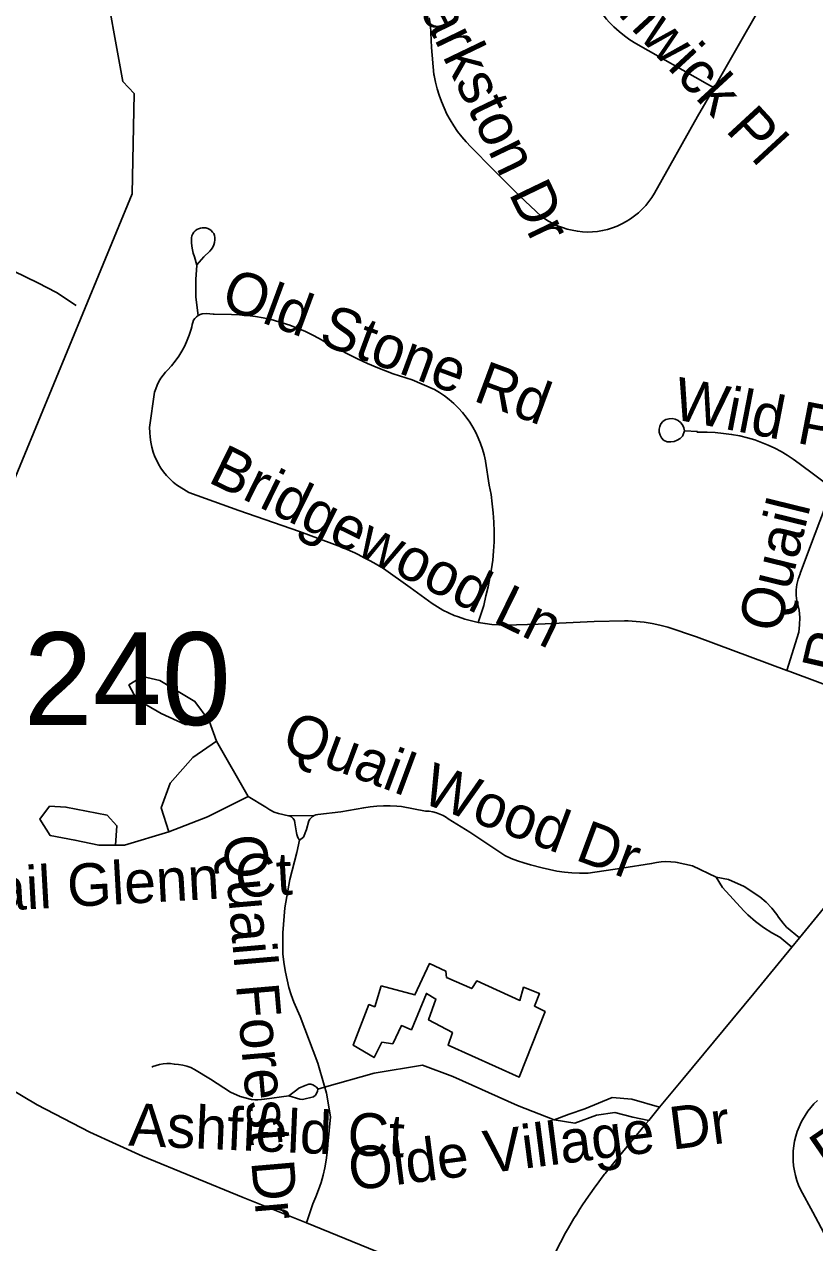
# Model space of a CAD drawing. Extents: x 1383679 to 1536984, y 460658 to 651027.
# Drawn here: x 1453430 to 1455189, y 502114 to 504828 of the extents above; entities that cross this region are included whole.
import ezdxf

# ---------------------------------------------------------------- set-up
doc = ezdxf.new("R2010")
doc.units = 0
for name, color, linetype in [('Exist Cultural Warehouse Building Footprint', 7, 'Continuous'), ('Exist Hydrographic Creek Single Shore', 7, 'Continuous'), ('Exist Hydrographic Misc Water Feature', 7, 'Continuous'), ('Exist Road Non-System Structure Non-Sys Other Number Label', 7, 'Continuous'), ('Exist Road Non-System Type 51', 7, 'Continuous'), ('Exist Road Non-System Type 51 Label', 7, 'Continuous')]:
    doc.layers.add(name, color=color, linetype=linetype)

msp = doc.modelspace()

# ---------------------------------------------------------------- linework, layer by layer
at = {"layer": 'Exist Cultural Warehouse Building Footprint'}
msp.add_lwpolyline([(1454224.4, 502686.4), (1454210, 502639.9), (1454197.1, 502644.5), (1454161.9, 502554.5), (1454208.4, 502526.5), (1454226, 502560.7), (1454250, 502557.6), (1454269.2, 502598), (1454291.6, 502588.6), (1454325.2, 502669.4), (1454346, 502656.9), (1454330, 502610.4), (1454382.8, 502582.4), (1454373.2, 502554.5), (1454531.6, 502483.1), (1454589.3, 502629), (1454565.3, 502641.4), (1454576.5, 502669.4), (1454541.2, 502683.3), (1454533.2, 502653.8), (1454437.2, 502697.3), (1454426, 502680.2), (1454370, 502705.1), (1454368.4, 502719), (1454331.6, 502736.1), (1454299.6, 502666.3), (1454224.4, 502686.4)], dxfattribs=at)
at = {"layer": 'Exist Hydrographic Creek Single Shore'}
msp.add_lwpolyline([(1450129.3, 500044.9), (1450346.3, 500034), (1450753.3, 499976.5), (1451504.3, 499997.5), (1452040.3, 500137.7), (1452150.3, 500207.7), (1452313.3, 500480.2), (1452392.3, 500721.5), (1452457.3, 501488.3), (1452653.3, 502176.9), (1452755.3, 502316), (1452848.3, 502373.2), (1453108.3, 502450), (1453219.4, 502608.6), (1453202.3, 503042.3), (1453177.3, 503065.7), (1453181.3, 503265.9), (1453670.4, 504450.8), (1453674.4, 504674), (1453649.4, 504700.7), (1453604.3, 504951.1), (1453571.3, 505017.4), (1453574.3, 505145.3), (1453755.4, 505489.7)], dxfattribs=at)
at = {"layer": 'Exist Hydrographic Misc Water Feature'}
msp.add_lwpolyline([(1453545.1, 504202), (1453501.7, 504230.7), (1453460.1, 504252.1), (1453406.5, 504278.6), (1453356.8, 504297.7), (1453301.3, 504322.6), (1453237.6, 504344.4), (1453190.1, 504365), (1453142.2, 504377.5), (1453112.6, 504400.2), (1453095, 504424.4), (1453074, 504477.3), (1453053.1, 504535.2), (1453026.2, 504599.7), (1453004.9, 504642), (1452975.9, 504692.6), (1452944.8, 504741.7), (1452899.8, 504800), (1452870.6, 504843.3)], dxfattribs=at)
at = {"layer": 'Exist Road Non-System Type 51'}
for p, q in [((1454928.6, 503920.9), (1454899.8, 503922.8)), ((1454018.1, 503065.5), (1454075.1, 503065.9)), ((1455138.3, 502772.6), (1455155.1, 502793.1)), ((1454098.5, 502460.7), (1454083.3, 502456.4)), ((1454844.2, 502416), (1454819.9, 502386.7))]:
    msp.add_line(p, q, dxfattribs=at)
for points in [[(1454965.2, 504686.6), (1455009.7, 504764.5), (1455133.4, 504980.8), (1455183.8, 505066), (1455204.9, 505101.6)], [(1454965.2, 504686.6), (1454950.5, 504695.1), (1454790.9, 504785.8), (1454778.1, 504794.1), (1454765.7, 504803), (1454753.9, 504812.5), (1454742.5, 504822.6), (1454731.7, 504833.3), (1454726, 504839.5), (1454720.9, 504846.2), (1454716.4, 504853.3), (1454712.7, 504860.9), (1454709.6, 504868.7), (1454708.7, 504871.5), (1454694.5, 504908.4)], [(1454965.2, 504686.6), (1454928.6, 504622.7), (1454832.8, 504452.4), (1454826.8, 504442.7), (1454820.3, 504433.5), (1454813.1, 504424.7), (1454805.4, 504416.5), (1454797.2, 504408.7), (1454788.5, 504401.5), (1454779.3, 504394.9), (1454769.8, 504388.9), (1454759.8, 504383.6), (1454749.6, 504378.9), (1454739, 504374.9), (1454728.2, 504371.5), (1454717.2, 504368.9), (1454706.1, 504367), (1454694.9, 504365.9), (1454683.7, 504365.5), (1454672.4, 504366), (1454661, 504367.3), (1454649.7, 504369.4), (1454638.5, 504372.1), (1454627.6, 504375.6), (1454616.9, 504379.7), (1454606.5, 504384.6), (1454596.4, 504390.1), (1454586.6, 504396.3), (1454580.9, 504400.3), (1454532, 504446.3), (1454473.8, 504505), (1454423.6, 504555.3), (1454413.2, 504566.4), (1454403.5, 504577.9), (1454394.4, 504589.9), (1454385.8, 504602.4), (1454378, 504615.3), (1454370.7, 504628.5), (1454364.2, 504642.1), (1454358.3, 504656), (1454353.2, 504670.2), (1454348.7, 504684.6), (1454345, 504699.3), (1454342, 504714.2), (1454341.6, 504716.6), (1454336.4, 504776.6), (1454334, 504825.4), (1454331.5, 504842.5)], [(1453817, 504179.6), (1453814.9, 504196.6), (1453811.7, 504221.6), (1453812, 504259.8), (1453813.9, 504291.6), (1453808.6, 504310.4), (1453805.9, 504318.2), (1453804, 504326.2), (1453802.9, 504334.3), (1453802.5, 504342.6), (1453802.5, 504343.9), (1453801.9, 504348.3), (1453802.2, 504352.8), (1453803.2, 504357.2), (1453804.9, 504361.3), (1453807.4, 504365), (1453810.4, 504368.3), (1453814, 504370.9), (1453818, 504372.9), (1453822.3, 504374.2), (1453825.6, 504374.7), (1453830, 504375), (1453834.4, 504374.6), (1453838.6, 504373.4), (1453842.6, 504371.5), (1453846.1, 504368.8), (1453849.2, 504365.6), (1453851.6, 504362), (1453853.3, 504357.9), (1453854.3, 504353.6), (1453854.4, 504349.2), (1453854.3, 504347.9), (1453853.5, 504342.4), (1453852, 504337.1), (1453849.7, 504332.1), (1453846.7, 504327.5), (1453843, 504323.3), (1453829.8, 504310.1), (1453813.9, 504292.7)], [(1454440.5, 503496), (1454425.5, 503499.3), (1454410.7, 503503.4), (1454396.1, 503508.2), (1454387.1, 503511.6), (1454361.6, 503523.6), (1454337.8, 503537.8), (1454288.5, 503574.1), (1454229.2, 503616.4), (1454208.1, 503628.7), (1454186.9, 503640.1), (1454165.4, 503650.9), (1454143.6, 503660.8), (1454134.8, 503664.6), (1454042.2, 503698.5), (1453907.3, 503745.2), (1453796.3, 503785.6), (1453769, 503802.1), (1453761.3, 503808.4), (1453753.6, 503815.5), (1453746.5, 503823.1), (1453740, 503831.3), (1453734, 503839.8), (1453728.6, 503848.8), (1453723.9, 503858.2), (1453720.9, 503865), (1453717.1, 503875.6), (1453714, 503886.3), (1453711.6, 503897.2), (1453710, 503908.3), (1453709.1, 503919.4), (1453708.9, 503930), (1453720, 504008.6), (1453722.4, 504016.5), (1453725.6, 504024.6), (1453729.5, 504032.4), (1453733.9, 504039.9), (1453739, 504046.9), (1453744.6, 504053.6), (1453748.5, 504057.6), (1453757.4, 504067.4), (1453765.8, 504077.9), (1453773.6, 504088.9), (1453780.6, 504100.4), (1453787, 504112.2), (1453792.6, 504124.5), (1453796.9, 504135.6), (1453801.3, 504149.3), (1453802.8, 504154.7), (1453803.4, 504159.6), (1453804.8, 504164.4), (1453806.9, 504168.9), (1453809.7, 504173), (1453813.1, 504176.5), (1453817, 504179.6)], [(1453817, 504179.6), (1453821.4, 504181.9), (1453825.8, 504183.4), (1453835.6, 504184.2), (1453850.7, 504182.9), (1453852.5, 504182.8), (1453890.9, 504182.2), (1453908.8, 504181.4), (1453926.6, 504179.8), (1453944.3, 504177.5), (1453961.8, 504174.4), (1453979.3, 504170.5), (1453996.6, 504165.9), (1454003.8, 504163.7), (1454020.9, 504158), (1454037.7, 504151.6), (1454054.2, 504144.4), (1454070.4, 504136.6), (1454086.3, 504128.1), (1454098.6, 504120.8), (1454149.5, 504094.3), (1454171.6, 504083.1), (1454194.2, 504072.6), (1454217.2, 504062.8), (1454251.2, 504049.9), (1454293, 504036), (1454343.3, 504014.7), (1454354.2, 504008.1), (1454365.2, 504000.6), (1454375.8, 503992.5), (1454386, 503983.7), (1454387, 503982.7), (1454396.5, 503973.2), (1454405.3, 503963.3), (1454413.6, 503952.9), (1454421.3, 503942), (1454428.3, 503930.7), (1454434.7, 503919), (1454440.5, 503907), (1454445.5, 503894.7), (1454449.9, 503882.1), (1454453.5, 503869.3), (1454456.5, 503856.2), (1454456.7, 503854.9), (1454465, 503801.8), (1454468.8, 503781), (1454471.7, 503760.4), (1454473.9, 503739.8), (1454475.3, 503719.1), (1454475.9, 503698.3), (1454475.8, 503677.4), (1454475.7, 503675.2), (1454474.6, 503655), (1454472.7, 503635), (1454470, 503615), (1454466.5, 503595.1), (1454462.3, 503575.4), (1454457.3, 503555.5), (1454452.6, 503533.8), (1454440.5, 503496)], [(1454899.8, 503922.8), (1454898.2, 503929.6), (1454895.1, 503935.8), (1454890.7, 503941.2), (1454885.2, 503945.5), (1454878.8, 503948.4), (1454872, 503949.9), (1454865, 503949.8), (1454858.2, 503948.1), (1454856.2, 503947.2), (1454851.1, 503943.4), (1454847.1, 503938.4), (1454844.4, 503932.5), (1454843.2, 503926.2), (1454843.4, 503919.5), (1454845.1, 503913.1), (1454848.4, 503907.2), (1454853, 503902.3), (1454854.1, 503901.4), (1454861.2, 503898.6), (1454868.7, 503898), (1454876.2, 503899), (1454883.2, 503901.6), (1454889.6, 503905.6), (1454894.9, 503910.9), (1454896, 503912.3), (1454899.8, 503922.8)], [(1455236.5, 503789.1), (1455189.8, 503823.8), (1455154.7, 503849.8), (1455141.5, 503859.5), (1455128.2, 503868.3), (1455114.4, 503876.5), (1455100.3, 503884.1), (1455085.8, 503890.9), (1455071, 503897.1), (1455056, 503902.6), (1455040, 503907.5), (1455022.4, 503911.4), (1455004.3, 503914.6), (1454986.2, 503917.1), (1454968, 503918.8), (1454949.6, 503919.7), (1454937.9, 503920), (1454927.1, 503920)], [(1455127.4, 503389), (1455153.8, 503474.3), (1455155.7, 503490.9), (1455155.9, 503507.2), (1455154.4, 503523.3), (1455151.2, 503539), (1455149.8, 503544.1), (1455148.3, 503556), (1455148.3, 503568.3), (1455149.7, 503580.5), (1455152.4, 503592.4), (1455156.7, 503604.3), (1455156.9, 503604.7), (1455180, 503666.4), (1455200.5, 503721.7), (1455210.2, 503746.9), (1455217, 503761.7), (1455225.2, 503774.5), (1455236.5, 503789.1)], [(1454440.5, 503496), (1454455.6, 503493.4), (1454470.8, 503491.5), (1454486.2, 503490.5), (1454501.5, 503490.1), (1454573.9, 503492.4), (1454698.1, 503498), (1454766, 503499.7), (1454774.2, 503499.4), (1454792, 503498.2), (1454809.7, 503496.2), (1454827.3, 503493.4), (1454844.7, 503489.8), (1454862.2, 503485.4), (1454926, 503463.6), (1455127.4, 503389)], [(1455127.4, 503389), (1455133.6, 503386.7), (1455307, 503322.3), (1455471.8, 503260.9), (1455494.8, 503248.9), (1455519.7, 503235.7), (1455519.8, 503235.6)], [(1453841.5, 503276.7), (1453809.8, 503320.1), (1453731.3, 503366.9), (1453693, 503375.2), (1453662.9, 503356.8), (1453679.6, 503325.1), (1453734.7, 503293.4), (1453788.1, 503268.3), (1453823.1, 503266.7), (1453841.5, 503276.7)], [(1453858.1, 503231.6), (1453841.5, 503276.7)], [(1453858.1, 503231.6), (1453804.8, 503194.9), (1453754.7, 503138.1), (1453734.7, 503083), (1453751.4, 503029.6)], [(1453928.2, 503108), (1453858.1, 503231.6)], [(1455155.1, 502793.1), (1455279.5, 502945.2), (1455490.1, 503199.7), (1455519.8, 503235.6)], [(1453751.4, 503029.6), (1453838.1, 503063), (1453928.2, 503108)], [(1454018.1, 503065.5), (1453996.1, 503070), (1453985.8, 503073.4), (1453976.2, 503078.2), (1453967.3, 503084.4), (1453928.2, 503108)], [(1453632.9, 502999.5), (1453636.2, 503042.9), (1453614.6, 503066.3), (1453522.8, 503084.7), (1453486.1, 503086.3), (1453464.4, 503057.9), (1453487.8, 503021.2), (1453542.8, 503011.2), (1453596.2, 502999.5), (1453632.9, 502999.5)], [(1454075.1, 503065.9), (1454079.2, 503067.3), (1454083.4, 503068), (1454083.5, 503068), (1454134.4, 503074.3), (1454185.4, 503083.1), (1454199.9, 503085.3), (1454214.6, 503086.9), (1454229.4, 503087.6), (1454244.2, 503087.5), (1454258.9, 503086.6), (1454269.2, 503085.6), (1454322.7, 503075.9), (1454331, 503075.4), (1454339.2, 503074.1), (1454347.3, 503072), (1454355.1, 503069.2), (1454362.6, 503065.6), (1454369.8, 503061.4), (1454373.5, 503058.8), (1454421.8, 503028.7), (1454499.9, 502976.6), (1454513.6, 502970.4), (1454527.7, 502964.9), (1454542.1, 502960.2), (1454556.6, 502956.2), (1454582.9, 502949.2), (1454599.2, 502945.3), (1454615.6, 502942.2), (1454632.2, 502939.9), (1454648.9, 502938.3), (1454665.6, 502937.6), (1454682.4, 502937.6), (1454685.4, 502937.7), (1454759.9, 502948.4), (1454826.4, 502958.9), (1454836.9, 502961.1), (1454847.5, 502962.5), (1454858.2, 502963.2), (1454869, 502963), (1454879.7, 502962.1), (1454883.3, 502961.5), (1454917.5, 502953.5), (1454970.1, 502928.7)], [(1454042.8, 503010.8), (1454039, 503016.7), (1454036.6, 503023.2), (1454036, 503027.2), (1454032.5, 503049.7), (1454031.4, 503054.8), (1454028.8, 503059.3), (1454025, 503062.8), (1454020.3, 503065), (1454018.1, 503065.5)], [(1454042.8, 503010.8), (1454051.3, 503017.5), (1454058.4, 503035), (1454063.6, 503053.7), (1454065.6, 503057.5), (1454068.2, 503060.9), (1454071.5, 503063.7), (1454075.1, 503065.9)], [(1453751.4, 503029.6), (1453652.9, 502999.5), (1453632.9, 502999.5)], [(1454057.9, 502158.8), (1454072, 502200.6), (1454078.9, 502216.2), (1454085, 502232.1), (1454090.4, 502248.2), (1454095, 502264.6), (1454098.9, 502281.2), (1454102, 502298), (1454104.3, 502314.9), (1454105.8, 502331.8), (1454105.9, 502333.8), (1454111.5, 502394.7), (1454103, 502447.3), (1454097.2, 502465.4), (1454083.2, 502514.2), (1454043.9, 502618.2), (1454030, 502650), (1454024.2, 502666.4), (1454019.1, 502682.9), (1454014.8, 502699.7), (1454011.2, 502716.7), (1454008.4, 502733.8), (1454006.4, 502751.1), (1454005.8, 502757.9), (1454005.5, 502804.7), (1454009.6, 502860.1), (1454020.7, 502923.4), (1454036.6, 502983.5), (1454042.8, 503010.8)], [(1455155.1, 502793.1), (1455126.6, 502817), (1455118.9, 502826.3), (1455109, 502839.4), (1455105, 502845.3), (1455093.8, 502859.5), (1455081.3, 502872.7), (1455067.5, 502885), (1455032.2, 502907.5), (1454997.5, 502923.4), (1454970.1, 502928.7)], [(1454970.1, 502928.7), (1454983.7, 502905.4), (1455031.9, 502853.6), (1455040.8, 502844.8), (1455057.5, 502830.1), (1455075.3, 502816.5), (1455094, 502804.4), (1455111.6, 502794.7), (1455138.3, 502772.6)], [(1454844.2, 502416), (1454896, 502478.6), (1455053.8, 502669.3), (1455138.3, 502772.6)], [(1454018.7, 502441.6), (1453964.5, 502434.3), (1453957.3, 502432.9), (1453950.1, 502432.3), (1453942.9, 502432.4), (1453935.7, 502433.3), (1453910.7, 502440), (1453889, 502449.6), (1453844.1, 502478.5), (1453809, 502500.4), (1453800.5, 502504.2), (1453791.7, 502507.3), (1453782.6, 502509.6), (1453773.4, 502511.2), (1453764.1, 502512), (1453763.5, 502512), (1453755.4, 502513.1), (1453747.3, 502513.3), (1453739.2, 502512.7), (1453731.2, 502511.4), (1453723.4, 502509.3), (1453715.8, 502506.4), (1453713.7, 502505.5)], [(1454609.3, 502387.7), (1454527.8, 502419.6), (1454383.6, 502484.7), (1454316.2, 502509.5), (1454208.7, 502491.8), (1454098.5, 502460.7)], [(1454057.9, 502158.8), (1453917.1, 502214.8), (1453693.4, 502306.7), (1453576.2, 502360.8), (1453458.3, 502421.2), (1453392.5, 502461)], [(1454083.3, 502456.4), (1454083.4, 502456.9), (1454080.3, 502460.8), (1454076.2, 502463.6), (1454072.4, 502466.2), (1454068.1, 502467.5), (1454063.6, 502467.5), (1454054.9, 502464.4), (1454040.9, 502458.2), (1454036.7, 502454.9), (1454018.7, 502441.6)], [(1454018.7, 502441.6), (1454043.3, 502433.8), (1454049.2, 502433.3), (1454073.8, 502439.2), (1454077.8, 502442.8), (1454080.1, 502446.7), (1454082.5, 502451.5), (1454083.3, 502456.4)], [(1454844.2, 502416), (1454781.9, 502433.8), (1454738.2, 502437.4), (1454677.9, 502412.5), (1454642.4, 502400.7), (1454609.3, 502387.7)], [(1455252.1, 502057.1), (1455184.9, 502182), (1455157.9, 502232.5), (1455153.4, 502242.6), (1455149.6, 502253), (1455146.5, 502263.6), (1455144, 502274.4), (1455142.3, 502285.4), (1455141.3, 502296.5), (1455141, 502307.5), (1455141.5, 502318.6), (1455142.7, 502329.7), (1455144.6, 502340.6), (1455147.2, 502351.4), (1455150.5, 502361.9), (1455154.5, 502372.3), (1455159.2, 502382.4), (1455162.3, 502388.3), (1455167.8, 502397.9), (1455173.8, 502406.9), (1455180.4, 502415.4), (1455187.5, 502423.5), (1455195.2, 502431.1)], [(1454819.9, 502386.7), (1454784.3, 502393.6), (1454744.1, 502404.2), (1454703.9, 502398.3), (1454655.4, 502380.6), (1454609.3, 502387.7)], [(1454819.9, 502386.7), (1454813.6, 502379.1), (1454761.6, 502316), (1454723, 502268.5), (1454721.5, 502266.7), (1454714.2, 502257.2), (1454707, 502247.6), (1454699.9, 502237.9), (1454692.9, 502228.1), (1454686.1, 502218.2), (1454679.3, 502208.3), (1454672.6, 502198.3), (1454666.1, 502188.2), (1454659.6, 502178.1), (1454653.3, 502167.9), (1454647.1, 502157.6), (1454641, 502147.2), (1454634.9, 502136.5), (1454600.9, 502071.7), (1454555, 501961.6)], [(1454555, 501961.6), (1454451, 502001.8), (1454212.8, 502095.6), (1454057.9, 502158.8)]]:
    msp.add_lwpolyline(points, dxfattribs=at)

# ---------------------------------------------------------------- texts
at = {"layer": 'Exist Road Non-System Structure Non-Sys Other Number Label'}
msp.add_text('J240', height=206.69, dxfattribs=at).set_placement((1453290.3, 503267.4))
at = {"layer": 'Exist Road Non-System Type 51 Label'}
for s, rotation, p in [('Dunwick Pl', 312.647, (1454639.5, 504970.5)), ('Larkston Dr', 295.6877, (1454280.6, 504922.9)), ('Old Stone Rd', 339.7031, (1453863.4, 504199)), ('Wild Partridge Rd', 349.0429, (1454869.8, 503949.9)), ('Roost Rd', 76.9146, (1455252.3, 503375.8)), ('Bridgewood Ln', 333.8533, (1453836.1, 503809.8)), ('Quail', 76.1877, (1455110.2, 503469.4)), ('Quail Wood Dr', 339.5756, (1453998.4, 503212)), ('Quail Forest Dr', 274.9266, (1453872.6, 503019.8)), ('Quail Glenn Ct', 3.2072, (1453196.5, 502843.3)), ('Broadfield Rd', 34.4324, (1455222.2, 502263.8)), ('Ashfield Ct', 357.5606, (1453660.9, 502330.5)), ('Olde Village Dr', 7.2859, (1454157.7, 502229.9))]:
    msp.add_text(s, height=95, rotation=rotation, dxfattribs=at).set_placement(p)

doc.saveas('drawing.dxf')
